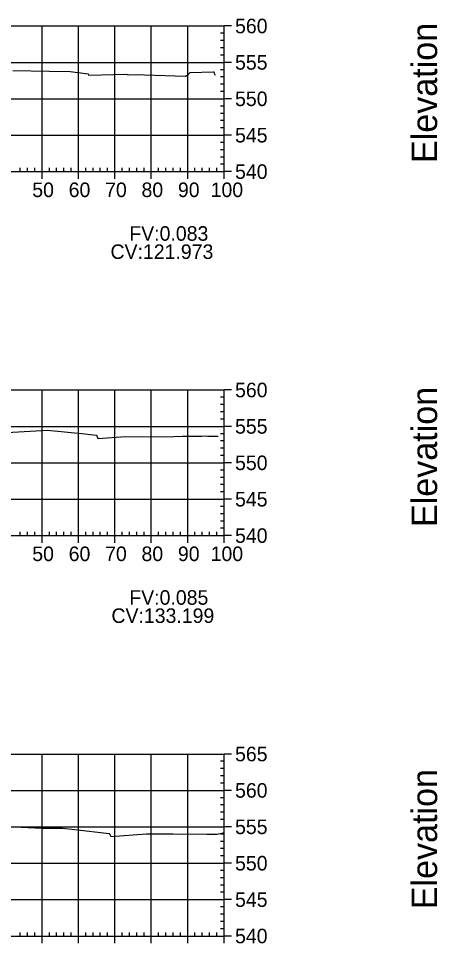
# Model space of a CAD drawing. Extents: x 704834 to 709892, y 372981 to 377533.
# Drawn here: x 707280.4 to 707395.5, y 373230.8 to 373484.9 of the extents above; entities that cross this region are included whole.
import ezdxf

# ---------------------------------------------------------------- set-up
doc = ezdxf.new("R2010")
doc.units = 0
for name, color, linetype in [('57', 7, 'Continuous'), ('59', 7, 'Continuous'), ('60', 7, 'Continuous'), ('Existing', 7, 'Continuous')]:
    doc.layers.add(name, color=color, linetype=linetype)

msp = doc.modelspace()

# ---------------------------------------------------------------- linework, layer by layer
at = {"layer": '57'}
for p, q in [((707136.87, 373482.82), (707336.87, 373482.82)), ((707286.87, 373442.82), (707286.87, 373482.82)), ((707296.87, 373442.82), (707296.87, 373482.82)), ((707306.87, 373442.82), (707306.87, 373482.82)), ((707316.87, 373442.82), (707316.87, 373482.82)), ((707326.87, 373442.82), (707326.87, 373482.82)), ((707336.87, 373442.82), (707336.87, 373482.82)), ((707336.87, 373442.82), (707336.87, 373482.82)), ((707338.87, 373482.82), (707336.87, 373482.82)), ((707336.87, 373480.82), (707335.87, 373480.82)), ((707336.87, 373478.82), (707335.87, 373478.82)), ((707336.87, 373476.82), (707335.87, 373476.82)), ((707136.87, 373472.82), (707336.87, 373472.82)), ((707336.87, 373474.82), (707335.87, 373474.82)), ((707338.87, 373472.82), (707336.87, 373472.82)), ((707336.87, 373470.82), (707335.87, 373470.82)), ((707336.87, 373468.82), (707335.87, 373468.82)), ((707336.87, 373466.82), (707335.87, 373466.82)), ((707336.87, 373464.82), (707335.87, 373464.82)), ((707136.87, 373462.82), (707336.87, 373462.82)), ((707338.87, 373462.82), (707336.87, 373462.82)), ((707336.87, 373460.82), (707335.87, 373460.82)), ((707336.87, 373458.82), (707335.87, 373458.82)), ((707336.87, 373456.82), (707335.87, 373456.82)), ((707336.87, 373454.82), (707335.87, 373454.82)), ((707136.87, 373452.82), (707336.87, 373452.82)), ((707338.87, 373452.82), (707336.87, 373452.82)), ((707336.87, 373450.82), (707335.87, 373450.82)), ((707336.87, 373448.82), (707335.87, 373448.82)), ((707336.87, 373446.82), (707335.87, 373446.82)), ((707336.87, 373444.82), (707335.87, 373444.82)), ((707136.87, 373442.82), (707336.87, 373442.82)), ((707136.87, 373442.82), (707336.87, 373442.82)), ((707280.87, 373442.82), (707280.87, 373443.82)), ((707282.87, 373442.82), (707282.87, 373443.82)), ((707284.87, 373442.82), (707284.87, 373443.82)), ((707286.87, 373440.82), (707286.87, 373442.82)), ((707288.87, 373442.82), (707288.87, 373443.82)), ((707290.87, 373442.82), (707290.87, 373443.82)), ((707292.87, 373442.82), (707292.87, 373443.82)), ((707294.87, 373442.82), (707294.87, 373443.82)), ((707296.87, 373440.82), (707296.87, 373442.82)), ((707298.87, 373442.82), (707298.87, 373443.82)), ((707300.87, 373442.82), (707300.87, 373443.82)), ((707302.87, 373442.82), (707302.87, 373443.82)), ((707304.87, 373442.82), (707304.87, 373443.82)), ((707306.87, 373440.82), (707306.87, 373442.82)), ((707308.87, 373442.82), (707308.87, 373443.82)), ((707310.87, 373442.82), (707310.87, 373443.82)), ((707312.87, 373442.82), (707312.87, 373443.82)), ((707314.87, 373442.82), (707314.87, 373443.82)), ((707316.87, 373440.82), (707316.87, 373442.82)), ((707318.87, 373442.82), (707318.87, 373443.82)), ((707320.87, 373442.82), (707320.87, 373443.82)), ((707322.87, 373442.82), (707322.87, 373443.82)), ((707324.87, 373442.82), (707324.87, 373443.82)), ((707326.87, 373440.82), (707326.87, 373442.82)), ((707328.87, 373442.82), (707328.87, 373443.82)), ((707330.87, 373442.82), (707330.87, 373443.82)), ((707332.87, 373442.82), (707332.87, 373443.82)), ((707334.87, 373442.82), (707334.87, 373443.82)), ((707336.87, 373440.82), (707336.87, 373442.82)), ((707338.87, 373442.82), (707336.87, 373442.82)), ((707136.87, 373382.82), (707336.87, 373382.82)), ((707286.87, 373342.82), (707286.87, 373382.82)), ((707296.87, 373342.82), (707296.87, 373382.82)), ((707306.87, 373342.82), (707306.87, 373382.82)), ((707316.87, 373342.82), (707316.87, 373382.82)), ((707326.87, 373342.82), (707326.87, 373382.82)), ((707336.87, 373342.82), (707336.87, 373382.82)), ((707336.87, 373342.82), (707336.87, 373382.82)), ((707338.87, 373382.82), (707336.87, 373382.82)), ((707336.87, 373380.82), (707335.87, 373380.82)), ((707336.87, 373378.82), (707335.87, 373378.82)), ((707336.87, 373376.82), (707335.87, 373376.82)), ((707336.87, 373374.82), (707335.87, 373374.82)), ((707136.87, 373372.82), (707336.87, 373372.82)), ((707336.87, 373370.82), (707335.87, 373370.82)), ((707338.87, 373372.82), (707336.87, 373372.82)), ((707336.87, 373368.82), (707335.87, 373368.82)), ((707336.87, 373366.82), (707335.87, 373366.82)), ((707336.87, 373364.82), (707335.87, 373364.82)), ((707136.87, 373362.82), (707336.87, 373362.82)), ((707336.87, 373360.82), (707335.87, 373360.82)), ((707338.87, 373362.82), (707336.87, 373362.82)), ((707336.87, 373358.82), (707335.87, 373358.82)), ((707336.87, 373356.82), (707335.87, 373356.82)), ((707336.87, 373354.82), (707335.87, 373354.82)), ((707136.87, 373352.82), (707336.87, 373352.82)), ((707336.87, 373350.82), (707335.87, 373350.82)), ((707338.87, 373352.82), (707336.87, 373352.82)), ((707336.87, 373348.82), (707335.87, 373348.82)), ((707336.87, 373346.82), (707335.87, 373346.82)), ((707136.87, 373342.82), (707336.87, 373342.82)), ((707136.87, 373342.82), (707336.87, 373342.82)), ((707280.87, 373342.82), (707280.87, 373343.82)), ((707282.87, 373342.82), (707282.87, 373343.82)), ((707284.87, 373342.82), (707284.87, 373343.82)), ((707286.87, 373340.82), (707286.87, 373342.82)), ((707288.87, 373342.82), (707288.87, 373343.82)), ((707290.87, 373342.82), (707290.87, 373343.82)), ((707292.87, 373342.82), (707292.87, 373343.82)), ((707294.87, 373342.82), (707294.87, 373343.82)), ((707296.87, 373340.82), (707296.87, 373342.82)), ((707298.87, 373342.82), (707298.87, 373343.82)), ((707300.87, 373342.82), (707300.87, 373343.82)), ((707302.87, 373342.82), (707302.87, 373343.82)), ((707304.87, 373342.82), (707304.87, 373343.82)), ((707306.87, 373340.82), (707306.87, 373342.82)), ((707308.87, 373342.82), (707308.87, 373343.82)), ((707310.87, 373342.82), (707310.87, 373343.82)), ((707312.87, 373342.82), (707312.87, 373343.82)), ((707314.87, 373342.82), (707314.87, 373343.82)), ((707316.87, 373340.82), (707316.87, 373342.82)), ((707318.87, 373342.82), (707318.87, 373343.82)), ((707320.87, 373342.82), (707320.87, 373343.82)), ((707322.87, 373342.82), (707322.87, 373343.82)), ((707324.87, 373342.82), (707324.87, 373343.82)), ((707326.87, 373340.82), (707326.87, 373342.82)), ((707328.87, 373342.82), (707328.87, 373343.82)), ((707330.87, 373342.82), (707330.87, 373343.82)), ((707332.87, 373342.82), (707332.87, 373343.82)), ((707334.87, 373342.82), (707334.87, 373343.82)), ((707336.87, 373344.82), (707335.87, 373344.82)), ((707336.87, 373340.82), (707336.87, 373342.82)), ((707338.87, 373342.82), (707336.87, 373342.82)), ((707136.87, 373282.82), (707336.87, 373282.82)), ((707286.87, 373232.82), (707286.87, 373282.82)), ((707296.87, 373232.82), (707296.87, 373282.82)), ((707306.87, 373232.82), (707306.87, 373282.82)), ((707316.87, 373232.82), (707316.87, 373282.82)), ((707326.87, 373232.82), (707326.87, 373282.82)), ((707336.87, 373232.82), (707336.87, 373282.82)), ((707336.87, 373232.82), (707336.87, 373282.82)), ((707338.87, 373282.82), (707336.87, 373282.82)), ((707336.87, 373280.82), (707335.87, 373280.82)), ((707336.87, 373278.82), (707335.87, 373278.82)), ((707336.87, 373276.82), (707335.87, 373276.82)), ((707336.87, 373274.82), (707335.87, 373274.82)), ((707136.87, 373272.82), (707336.87, 373272.82)), ((707338.87, 373272.82), (707336.87, 373272.82)), ((707336.87, 373270.82), (707335.87, 373270.82)), ((707336.87, 373268.82), (707335.87, 373268.82)), ((707336.87, 373266.82), (707335.87, 373266.82)), ((707336.87, 373264.82), (707335.87, 373264.82)), ((707136.87, 373262.82), (707336.87, 373262.82)), ((707338.87, 373262.82), (707336.87, 373262.82)), ((707336.87, 373260.82), (707335.87, 373260.82)), ((707336.87, 373258.82), (707335.87, 373258.82)), ((707336.87, 373256.82), (707335.87, 373256.82)), ((707336.87, 373254.82), (707335.87, 373254.82)), ((707136.87, 373252.82), (707336.87, 373252.82)), ((707338.87, 373252.82), (707336.87, 373252.82)), ((707336.87, 373250.82), (707335.87, 373250.82)), ((707336.87, 373248.82), (707335.87, 373248.82)), ((707336.87, 373246.82), (707335.87, 373246.82)), ((707336.87, 373244.82), (707335.87, 373244.82)), ((707136.87, 373242.82), (707336.87, 373242.82)), ((707338.87, 373242.82), (707336.87, 373242.82)), ((707336.87, 373240.82), (707335.87, 373240.82)), ((707336.87, 373238.82), (707335.87, 373238.82)), ((707336.87, 373236.82), (707335.87, 373236.82)), ((707280.87, 373232.82), (707280.87, 373233.82)), ((707282.87, 373232.82), (707282.87, 373233.82)), ((707284.87, 373232.82), (707284.87, 373233.82)), ((707288.87, 373232.82), (707288.87, 373233.82)), ((707290.87, 373232.82), (707290.87, 373233.82)), ((707292.87, 373232.82), (707292.87, 373233.82)), ((707294.87, 373232.82), (707294.87, 373233.82)), ((707298.87, 373232.82), (707298.87, 373233.82)), ((707300.87, 373232.82), (707300.87, 373233.82)), ((707302.87, 373232.82), (707302.87, 373233.82)), ((707304.87, 373232.82), (707304.87, 373233.82)), ((707308.87, 373232.82), (707308.87, 373233.82)), ((707310.87, 373232.82), (707310.87, 373233.82)), ((707312.87, 373232.82), (707312.87, 373233.82)), ((707314.87, 373232.82), (707314.87, 373233.82)), ((707318.87, 373232.82), (707318.87, 373233.82)), ((707320.87, 373232.82), (707320.87, 373233.82)), ((707322.87, 373232.82), (707322.87, 373233.82)), ((707324.87, 373232.82), (707324.87, 373233.82)), ((707328.87, 373232.82), (707328.87, 373233.82)), ((707330.87, 373232.82), (707330.87, 373233.82)), ((707332.87, 373232.82), (707332.87, 373233.82)), ((707334.87, 373232.82), (707334.87, 373233.82)), ((707336.87, 373234.82), (707335.87, 373234.82)), ((707136.87, 373232.82), (707336.87, 373232.82)), ((707136.87, 373232.82), (707336.87, 373232.82)), ((707286.87, 373230.82), (707286.87, 373232.82)), ((707296.87, 373230.82), (707296.87, 373232.82)), ((707306.87, 373230.82), (707306.87, 373232.82)), ((707316.87, 373230.82), (707316.87, 373232.82)), ((707326.87, 373230.82), (707326.87, 373232.82)), ((707336.87, 373230.82), (707336.87, 373232.82)), ((707338.87, 373232.82), (707336.87, 373232.82))]:
    msp.add_line(p, q, dxfattribs=at)
at = {"layer": 'Existing'}
for points in [[(707278.84, 373470.55), (707288.85, 373470.37), (707294.63, 373470.32), (707299.52, 373469.66), (707299.6, 373469.31), (707310, 373469.54), (707310.48, 373469.37), (707312.97, 373469.49), (707314.96, 373469.42), (707326.24, 373469), (707327.04, 373469.45), (707327.53, 373470.02), (707333.89, 373470.21), (707334, 373470.21), (707334.16, 373469.88), (707334.43, 373469.3)], [(707277.22, 373371.17), (707288.33, 373371.77), (707298.6, 373370.82), (707301.76, 373370.38), (707301.96, 373370), (707302.19, 373369.53), (707309.74, 373370.02), (707320.64, 373369.91), (707325.44, 373370.11), (707330.19, 373370.13), (707330.73, 373370.16), (707331.51, 373370.2), (707332.39, 373370.18), (707333.21, 373370.17), (707333.85, 373370.16), (707334.24, 373370.16), (707334.38, 373370.16), (707335.25, 373370.15)], [(707279.19, 373262.81), (707286.78, 373262.49), (707292.5, 373262.45), (707295.86, 373262.09), (707305.29, 373261.01), (707305.48, 373260.69), (707305.73, 373260.15), (707315.58, 373260.85), (707317.88, 373260.88), (707318.23, 373260.88), (707318.77, 373260.88), (707319.63, 373260.87), (707320.27, 373260.86), (707321.11, 373260.86), (707322.74, 373260.85), (707332.13, 373260.81), (707332.83, 373260.81), (707333.72, 373260.82), (707334.75, 373260.83), (707334.93, 373260.83), (707336.56, 373261.13), (707336.87, 373261.16)]]:
    msp.add_lwpolyline(points, dxfattribs=at)

# ---------------------------------------------------------------- texts
for s, p in [('CV:121.973', (707305.66, 373418.82)), ('CV:133.199', (707305.92, 373318.82))]:
    msp.add_text(s, height=4).set_placement(p)
at = {"layer": '57'}
for s, p in [('560', (707339.87, 373480.82)), ('555', (707339.87, 373470.82)), ('550', (707339.87, 373460.82)), ('545', (707339.87, 373450.82)), ('540', (707339.87, 373440.82)), ('50', (707284.18, 373435.82)), ('60', (707294.18, 373435.82)), ('70', (707304.18, 373435.82)), ('80', (707314.18, 373435.82)), ('90', (707324.18, 373435.82)), ('100', (707333.17, 373435.82)), ('560', (707339.87, 373380.82)), ('555', (707339.87, 373370.82)), ('550', (707339.87, 373360.82)), ('545', (707339.87, 373350.82)), ('540', (707339.87, 373340.82)), ('50', (707284.18, 373335.82)), ('60', (707294.18, 373335.82)), ('70', (707304.18, 373335.82)), ('80', (707314.18, 373335.82)), ('90', (707324.18, 373335.82)), ('100', (707333.17, 373335.82)), ('565', (707339.87, 373280.82)), ('560', (707339.87, 373270.82)), ('555', (707339.87, 373260.82)), ('550', (707339.87, 373250.82)), ('545', (707339.87, 373240.82)), ('540', (707339.87, 373230.82))]:
    msp.add_text(s, height=4, dxfattribs=at).set_placement(p)
at = {"layer": '59'}
for s, p in [('FV:0.083', (707310.83, 373423.82)), ('FV:0.085', (707310.83, 373323.82))]:
    msp.add_text(s, height=4, dxfattribs=at).set_placement(p)
at = {"layer": '60'}
for p in [(707395.37, 373445.18), (707395.37, 373345.18), (707395.37, 373240.18)]:
    msp.add_text('Elevation', height=7, rotation=90, dxfattribs=at).set_placement(p)

doc.saveas('drawing.dxf')
